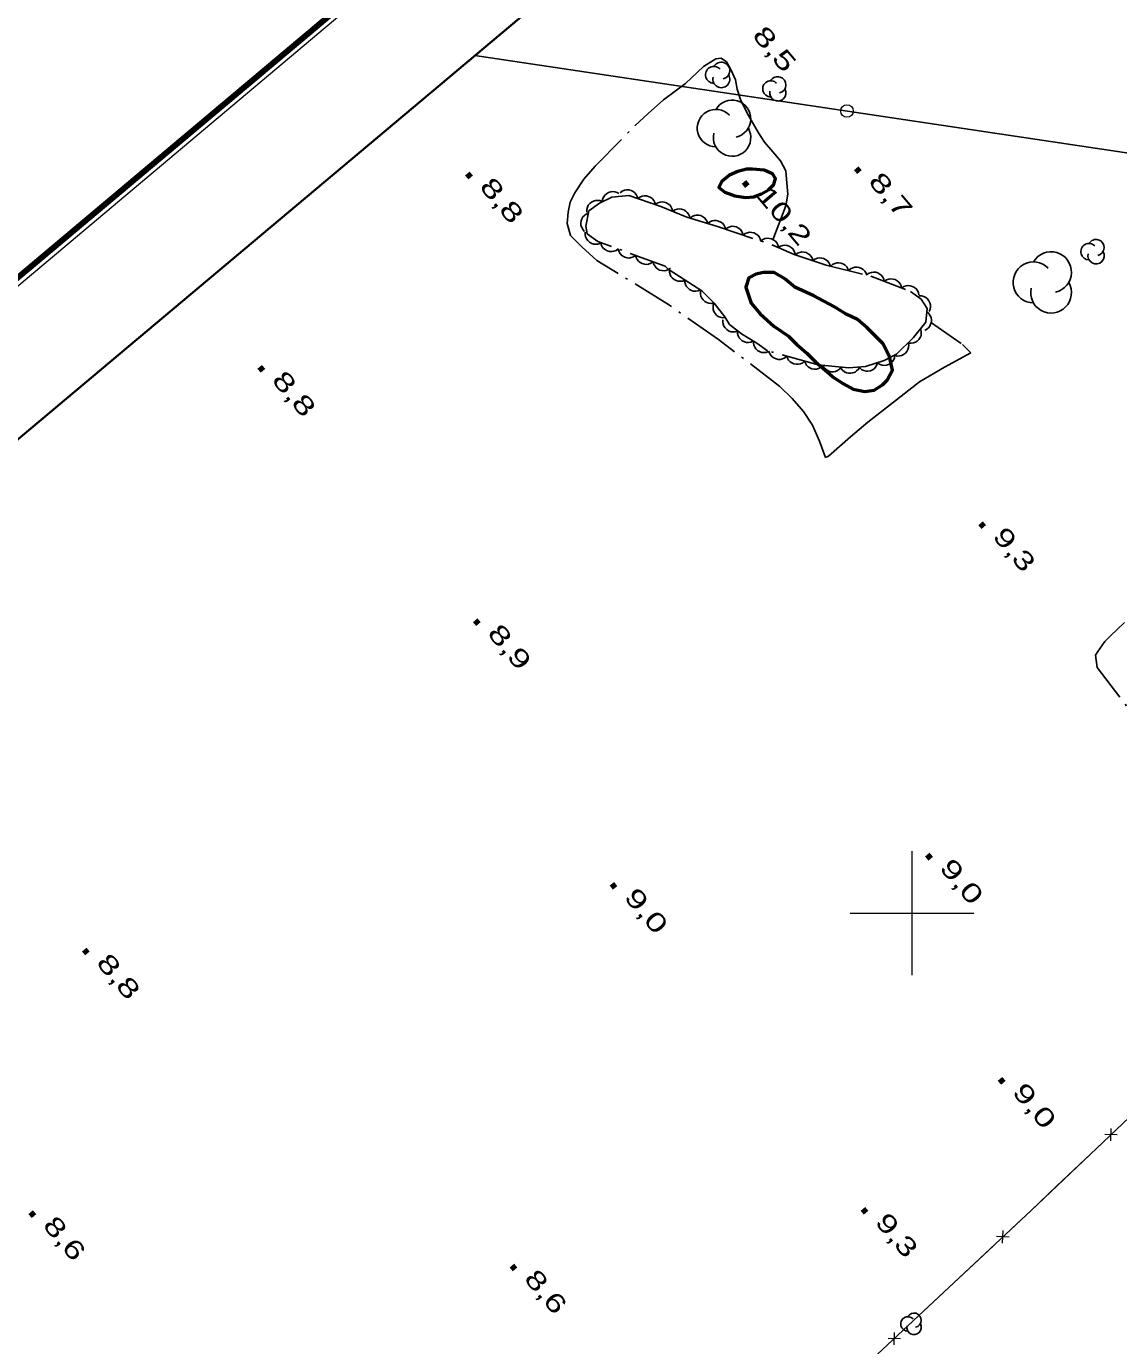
# Model space of a CAD drawing. Extents: x 386081 to 389416, y 5130568 to 5134082.
# Drawn here: x 386457.1 to 386633.3, y 5133130.3 to 5133343 of the extents above; entities that cross this region are included whole.
import ezdxf

# ---------------------------------------------------------------- set-up
doc = ezdxf.new("R2010")
doc.units = 0
doc.header["$LTSCALE"] = 1.2
doc.linetypes.add('DOT_DASHED', pattern=[7.7, 5, -1.2, 0.3, -1.2])
for name, color, linetype, lineweight in [('1', 7, 'Continuous', 53), ('3', 7, 'Continuous', 140), ('36', 7, 'Continuous', 13), ('37', 7, 'Continuous', 13), ('41', 7, 'DOT_DASHED', 25), ('44', 7, 'Continuous', 25), ('60', 7, 'Continuous', 13), ('61', 7, 'Continuous', 13)]:
    doc.layers.add(name, color=color, linetype=linetype, lineweight=lineweight)

msp = doc.modelspace()

# ---------------------------------------------------------------- linework, layer by layer
at = {"layer": '1'}
for points in [[(386574.27, 5133319.97), (386573.28, 5133319.97), (386571.92, 5133319.61), (386570.56, 5133319), (386569.32, 5133318.01), (386568.82, 5133317.03), (386569.8, 5133316.28), (386571.41, 5133315.66), (386573.14, 5133315.41), (386574.5, 5133315.53), (386575.74, 5133316.02), (386576.85, 5133316.63), (386577.72, 5133317.49), (386577.97, 5133318.48), (386577.48, 5133319.22), (386576.13, 5133319.84)], [(386596.37, 5133289.78), (386595.27, 5133291.88), (386592.69, 5133294.48), (386591.21, 5133295.72), (386589.36, 5133296.59), (386587.39, 5133297.83), (386584.18, 5133299.57), (386581.1, 5133300.94), (386579.5, 5133302.31), (386577.77, 5133303.3), (386576.04, 5133303.31), (386574.8, 5133303.06), (386573.68, 5133302.45), (386573.18, 5133300.97), (386574.03, 5133298.38), (386575.51, 5133296.64), (386577.72, 5133294.66), (386580.06, 5133293.05), (386581.42, 5133291.69), (386583.02, 5133290.32), (386584.49, 5133288.84), (386587.45, 5133286.36), (386588.93, 5133285.37), (386590.53, 5133284.5), (386592.38, 5133284.12), (386593.87, 5133284.36), (386595.23, 5133285.22), (386595.98, 5133285.96), (386596.85, 5133287.56)]]:
    msp.add_lwpolyline(points, close=True, dxfattribs=at)
at = {"layer": '3'}
for p, q in [((386528.25, 5133319.3), (386528.76, 5133318.69)), ((386590.99, 5133320.14), (386591.5, 5133319.53)), ((386572.88, 5133317.92), (386573.39, 5133317.31)), ((386494.74, 5133288.11), (386495.25, 5133287.5)), ((386611.03, 5133262.91), (386611.54, 5133262.3)), ((386529.52, 5133247.28), (386530.03, 5133246.67)), ((386602.45, 5133209.46), (386602.96, 5133208.85)), ((386551.56, 5133204.73), (386552.07, 5133204.12)), ((386466.42, 5133194.16), (386466.93, 5133193.55)), ((386614.19, 5133173.3), (386614.7, 5133172.69)), ((386592.06, 5133152.33), (386592.57, 5133151.72)), ((386457.8, 5133151.81), (386458.31, 5133151.2)), ((386535.44, 5133143.21), (386535.95, 5133142.6))]:
    msp.add_line(p, q, dxfattribs=at)
at = {"layer": '36', "lineweight": 25}
msp.add_lwpolyline([(386529.48, 5133338.34), (386646.14, 5133320.91), (386734.05, 5133307.9), (386763.33, 5133288.82), (386823.06, 5133250.19), (386965.77, 5133157.68), (387040.78, 5133098.87), (387093.59, 5133057.78), (387159.68, 5133026.76), (387228.64, 5132973.67), (387297.42, 5132941.46), (387339.88, 5132913.57), (387352.13, 5132976.96), (387402.17, 5132955.12), (387471.5, 5132924.49), (387529.57, 5132869.95)], dxfattribs=at)
at = {"layer": '36'}
msp.add_circle((386589.508, 5133329.36), 1, dxfattribs=at)
at = {"layer": '37'}
for p, q in [((386632.08, 5133163.29), (386632.14, 5133165.3)), ((386623.39, 5133156.05), (386630.66, 5133162.92)), ((386633.11, 5133164.27), (386631.11, 5133164.32)), ((386614.62, 5133146.82), (386614.69, 5133148.82)), ((386605.9, 5133139.62), (386613.19, 5133146.45)), ((386615.65, 5133147.79), (386613.65, 5133147.85)), ((386598.6, 5133132.78), (386605.9, 5133139.62)), ((386598.14, 5133131.38), (386596.14, 5133131.45)), ((386597.11, 5133130.41), (386597.17, 5133132.41))]:
    msp.add_line(p, q, dxfattribs=at)
for points in [[(386593.59, 5133128.09), (386619.2, 5133152.08), (386649.9, 5133181.13), (386669.49, 5133200.45), (386685.98, 5133215.74), (386709.48, 5133238.08), (386750.18, 5133276.49), (386758, 5133284.01), (386775.58, 5133301.42), (386803.21, 5133327.88), (386815.15, 5133338.96), (386824.65, 5133335.01), (386843.49, 5133328.53), (386850.89, 5133326.13), (386860.15, 5133323), (386869.12, 5133320.4), (386877.97, 5133317.96), (386882.31, 5133316.98), (386889.35, 5133314.97), (386892.65, 5133314.47), (386900.06, 5133313.13)], [(386616.11, 5133149.19), (386619.2, 5133152.08), (386623.39, 5133156.05)]]:
    msp.add_lwpolyline(points, dxfattribs=at)
at = {"layer": '41'}
for points in [[(386603.01, 5133295.33), (386608.15, 5133291.7), (386609.13, 5133290.73), (386609.5, 5133290.37), (386605.22, 5133288.05), (386601.19, 5133285.67), (386597.03, 5133282.43), (386592.88, 5133279.19), (386590.07, 5133276.83), (386586.53, 5133273.72), (386586.04, 5133273.47), (386585.06, 5133276.15), (386583.95, 5133278.72), (386582.48, 5133280.91), (386580.65, 5133282.98), (386578.69, 5133284.92), (386568.77, 5133292.54), (386560.44, 5133298.33), (386549.17, 5133305.27), (386546.72, 5133307.45), (386544.88, 5133309.27), (386544.39, 5133311.23), (386544.51, 5133313.07), (386544.87, 5133314.67), (386545.6, 5133316.16), (386547.07, 5133318.38), (386548.9, 5133320.49), (386555.26, 5133326.95), (386557.46, 5133328.94), (386559.91, 5133331.17), (386563.45, 5133333.79), (386566.38, 5133336.52), (386568.34, 5133337.77), (386569.2, 5133337.91), (386570.05, 5133337.3), (386570.79, 5133336.08), (386571.52, 5133334.37), (386571.77, 5133332.9), (386572.39, 5133331.07), (386573.61, 5133328.63), (386575.21, 5133325.82), (386576.19, 5133324.36), (386577.53, 5133322.78), (386578.76, 5133321.32), (386579.62, 5133319.73), (386579.74, 5133318.38), (386579.99, 5133315.93), (386579.62, 5133314.09), (386577.56, 5133308.59)], [(386641.01, 5133253.2), (386631.98, 5133244.68), (386631.11, 5133243.82), (386629.98, 5133242.22), (386629.61, 5133241.6), (386629.85, 5133239.62), (386638.45, 5133228.48)]]:
    msp.add_lwpolyline(points, dxfattribs=at)
at = {"layer": '44'}
for points in [[(386550.03, 5133314.71), (386550.09, 5133315.13), (386550.26, 5133315.5), (386550.44, 5133315.78), (386550.7, 5133316.01), (386551.02, 5133316.2), (386551.39, 5133316.31), (386551.71, 5133316.37), (386552.06, 5133316.32), (386552.41, 5133316.22), (386552.72, 5133316.04)], [(386552.92, 5133316.19), (386553.25, 5133316.44), (386553.63, 5133316.58), (386553.96, 5133316.66), (386554.31, 5133316.63), (386554.67, 5133316.55), (386555, 5133316.36), (386555.27, 5133316.18), (386555.49, 5133315.9), (386555.67, 5133315.58), (386555.76, 5133315.23)], [(386547.54, 5133313.05), (386547.54, 5133313.46), (386547.65, 5133313.86), (386547.78, 5133314.16), (386548, 5133314.43), (386548.28, 5133314.67), (386548.63, 5133314.83), (386548.94, 5133314.94), (386549.29, 5133314.95), (386549.66, 5133314.91), (386549.99, 5133314.78)], [(386555.76, 5133315.23), (386556.1, 5133315.48), (386556.48, 5133315.62), (386556.8, 5133315.7), (386557.15, 5133315.67), (386557.51, 5133315.59), (386557.85, 5133315.41), (386558.12, 5133315.22), (386558.33, 5133314.94), (386558.51, 5133314.62), (386558.61, 5133314.27)], [(386558.63, 5133314.33), (386558.98, 5133314.56), (386559.37, 5133314.68), (386559.69, 5133314.73), (386560.04, 5133314.68), (386560.39, 5133314.57), (386560.72, 5133314.36), (386560.98, 5133314.16), (386561.17, 5133313.87), (386561.33, 5133313.53), (386561.4, 5133313.18)], [(386547.19, 5133309.95), (386546.89, 5133310.25), (386546.71, 5133310.61), (386546.59, 5133310.92), (386546.57, 5133311.27), (386546.61, 5133311.64), (386546.75, 5133312), (386546.9, 5133312.29), (386547.15, 5133312.54), (386547.45, 5133312.75), (386547.78, 5133312.89)], [(386561.4, 5133313.18), (386561.75, 5133313.41), (386562.14, 5133313.53), (386562.46, 5133313.58), (386562.81, 5133313.53), (386563.17, 5133313.42), (386563.49, 5133313.21), (386563.75, 5133313.01), (386563.94, 5133312.72), (386564.1, 5133312.38), (386564.17, 5133312.03)], [(386564.19, 5133312.08), (386564.51, 5133312.34), (386564.89, 5133312.5), (386565.21, 5133312.58), (386565.56, 5133312.57), (386565.92, 5133312.49), (386566.26, 5133312.32), (386566.54, 5133312.14), (386566.76, 5133311.87), (386566.95, 5133311.55), (386567.06, 5133311.21)], [(386549.72, 5133308.04), (386549.33, 5133307.9), (386548.92, 5133307.88), (386548.59, 5133307.9), (386548.26, 5133308.03), (386547.95, 5133308.22), (386547.68, 5133308.49), (386547.47, 5133308.74), (386547.35, 5133309.07), (386547.28, 5133309.44), (386547.29, 5133309.8)], [(386567.06, 5133311.21), (386567.38, 5133311.47), (386567.76, 5133311.63), (386568.08, 5133311.71), (386568.43, 5133311.7), (386568.79, 5133311.62), (386569.14, 5133311.45), (386569.41, 5133311.27), (386569.64, 5133311), (386569.82, 5133310.68), (386569.93, 5133310.34)], [(386569.92, 5133310.3), (386570.25, 5133310.55), (386570.63, 5133310.7), (386570.95, 5133310.77), (386571.3, 5133310.75), (386571.66, 5133310.66), (386572, 5133310.48), (386572.27, 5133310.29), (386572.49, 5133310.02), (386572.66, 5133309.69), (386572.76, 5133309.34)], [(386572.76, 5133309.34), (386573.09, 5133309.6), (386573.47, 5133309.74), (386573.8, 5133309.81), (386574.15, 5133309.79), (386574.51, 5133309.7), (386574.84, 5133309.52), (386575.11, 5133309.34), (386575.33, 5133309.06), (386575.51, 5133308.73), (386575.6, 5133308.39)], [(386552.6, 5133307.13), (386552.26, 5133306.88), (386551.87, 5133306.75), (386551.55, 5133306.69), (386551.2, 5133306.72), (386550.84, 5133306.82), (386550.51, 5133307.01), (386550.25, 5133307.2), (386550.04, 5133307.48), (386549.87, 5133307.81), (386549.78, 5133308.16)], [(386575.6, 5133308.39), (386575.94, 5133308.64), (386576.32, 5133308.78), (386576.64, 5133308.86), (386576.99, 5133308.83), (386577.35, 5133308.75), (386577.69, 5133308.56), (386577.96, 5133308.38), (386578.17, 5133308.1), (386578.35, 5133307.78), (386578.45, 5133307.43)], [(386578.42, 5133307.35), (386578.77, 5133307.58), (386579.16, 5133307.69), (386579.49, 5133307.73), (386579.84, 5133307.68), (386580.19, 5133307.56), (386580.51, 5133307.36), (386580.76, 5133307.15), (386580.95, 5133306.85), (386581.1, 5133306.52), (386581.17, 5133306.16)], [(386555.41, 5133306.09), (386555.08, 5133305.85), (386554.69, 5133305.72), (386554.37, 5133305.65), (386554.02, 5133305.69), (386553.66, 5133305.78), (386553.33, 5133305.97), (386553.06, 5133306.16), (386552.85, 5133306.45), (386552.69, 5133306.78), (386552.6, 5133307.13)], [(386558.23, 5133305.06), (386557.89, 5133304.81), (386557.51, 5133304.68), (386557.18, 5133304.62), (386556.83, 5133304.65), (386556.48, 5133304.75), (386556.14, 5133304.94), (386555.88, 5133305.13), (386555.67, 5133305.41), (386555.5, 5133305.74), (386555.41, 5133306.09)], [(386581.18, 5133306.18), (386581.51, 5133306.43), (386581.89, 5133306.57), (386582.21, 5133306.64), (386582.56, 5133306.62), (386582.92, 5133306.53), (386583.26, 5133306.35), (386583.53, 5133306.17), (386583.75, 5133305.89), (386583.92, 5133305.56), (386584.02, 5133305.22)], [(386584.02, 5133305.22), (386584.35, 5133305.47), (386584.73, 5133305.61), (386585.06, 5133305.68), (386585.41, 5133305.66), (386585.76, 5133305.57), (386586.1, 5133305.39), (386586.37, 5133305.21), (386586.59, 5133304.93), (386586.77, 5133304.6), (386586.86, 5133304.26)], [(386561.05, 5133304.03), (386560.71, 5133303.78), (386560.32, 5133303.65), (386560, 5133303.59), (386559.65, 5133303.62), (386559.29, 5133303.71), (386558.96, 5133303.91), (386558.7, 5133304.1), (386558.49, 5133304.38), (386558.32, 5133304.71), (386558.23, 5133305.06)], [(386563.39, 5133302.11), (386563.01, 5133301.95), (386562.6, 5133301.9), (386562.27, 5133301.91), (386561.94, 5133302.02), (386561.61, 5133302.19), (386561.33, 5133302.45), (386561.11, 5133302.69), (386560.97, 5133303.01), (386560.87, 5133303.37), (386560.87, 5133303.73)], [(386586.88, 5133304.32), (386587.19, 5133304.6), (386587.56, 5133304.77), (386587.87, 5133304.87), (386588.22, 5133304.88), (386588.59, 5133304.82), (386588.94, 5133304.67), (386589.22, 5133304.51), (386589.46, 5133304.25), (386589.67, 5133303.94), (386589.79, 5133303.61)], [(386589.79, 5133303.61), (386590.1, 5133303.89), (386590.47, 5133304.06), (386590.79, 5133304.16), (386591.14, 5133304.17), (386591.5, 5133304.11), (386591.85, 5133303.96), (386592.14, 5133303.8), (386592.38, 5133303.54), (386592.58, 5133303.23), (386592.71, 5133302.89)], [(386592.73, 5133302.98), (386593.08, 5133303.21), (386593.46, 5133303.34), (386593.79, 5133303.4), (386594.14, 5133303.36), (386594.49, 5133303.25), (386594.82, 5133303.06), (386595.08, 5133302.86), (386595.29, 5133302.57), (386595.45, 5133302.24), (386595.53, 5133301.89)], [(386565.89, 5133300.51), (386565.51, 5133300.34), (386565.1, 5133300.3), (386564.77, 5133300.31), (386564.44, 5133300.41), (386564.11, 5133300.59), (386563.83, 5133300.84), (386563.61, 5133301.09), (386563.47, 5133301.41), (386563.37, 5133301.77), (386563.36, 5133302.13)], [(386595.53, 5133301.89), (386595.87, 5133302.13), (386596.26, 5133302.25), (386596.59, 5133302.31), (386596.94, 5133302.27), (386597.29, 5133302.17), (386597.62, 5133301.97), (386597.88, 5133301.78), (386598.08, 5133301.49), (386598.25, 5133301.16), (386598.33, 5133300.81)], [(386598.33, 5133300.81), (386598.67, 5133301.04), (386599.06, 5133301.17), (386599.38, 5133301.23), (386599.73, 5133301.19), (386600.09, 5133301.08), (386600.42, 5133300.89), (386600.68, 5133300.69), (386600.88, 5133300.41), (386601.04, 5133300.07), (386601.12, 5133299.72)], [(386568.04, 5133298.42), (386567.63, 5133298.35), (386567.22, 5133298.39), (386566.9, 5133298.47), (386566.6, 5133298.65), (386566.32, 5133298.89), (386566.1, 5133299.2), (386565.94, 5133299.49), (386565.87, 5133299.83), (386565.86, 5133300.2), (386565.93, 5133300.55)], [(386601.12, 5133299.57), (386601.54, 5133299.56), (386601.93, 5133299.44), (386602.23, 5133299.3), (386602.49, 5133299.06), (386602.72, 5133298.77), (386602.87, 5133298.42), (386602.97, 5133298.11), (386602.97, 5133297.76), (386602.91, 5133297.39), (386602.77, 5133297.06)], [(386569.87, 5133296.05), (386569.46, 5133296.03), (386569.06, 5133296.12), (386568.75, 5133296.24), (386568.47, 5133296.45), (386568.22, 5133296.72), (386568.04, 5133297.06), (386567.92, 5133297.36), (386567.9, 5133297.72), (386567.93, 5133298.08), (386568.04, 5133298.43)], [(386602.41, 5133296.97), (386602.72, 5133296.7), (386602.94, 5133296.36), (386603.08, 5133296.06), (386603.13, 5133295.71), (386603.12, 5133295.34), (386603.01, 5133294.97), (386602.89, 5133294.67), (386602.66, 5133294.4), (386602.38, 5133294.16), (386602.06, 5133293.99)], [(386571.88, 5133293.9), (386571.49, 5133293.76), (386571.08, 5133293.75), (386570.75, 5133293.78), (386570.42, 5133293.92), (386570.11, 5133294.11), (386569.85, 5133294.39), (386569.65, 5133294.65), (386569.53, 5133294.98), (386569.47, 5133295.35), (386569.49, 5133295.71)], [(386574.4, 5133292.28), (386574.02, 5133292.11), (386573.62, 5133292.05), (386573.29, 5133292.05), (386572.95, 5133292.15), (386572.62, 5133292.31), (386572.33, 5133292.56), (386572.11, 5133292.8), (386571.96, 5133293.12), (386571.85, 5133293.47), (386571.84, 5133293.83)], [(386601.38, 5133294.28), (386601.5, 5133293.88), (386601.5, 5133293.47), (386601.46, 5133293.14), (386601.32, 5133292.82), (386601.11, 5133292.52), (386600.82, 5133292.26), (386600.56, 5133292.07), (386600.22, 5133291.97), (386599.85, 5133291.91), (386599.5, 5133291.94)], [(386576.87, 5133290.57), (386576.48, 5133290.43), (386576.07, 5133290.41), (386575.74, 5133290.43), (386575.41, 5133290.56), (386575.09, 5133290.75), (386574.82, 5133291.02), (386574.62, 5133291.27), (386574.5, 5133291.6), (386574.42, 5133291.97), (386574.43, 5133292.33)], [(386579.79, 5133289.84), (386579.48, 5133289.57), (386579.1, 5133289.41), (386578.78, 5133289.32), (386578.43, 5133289.32), (386578.07, 5133289.39), (386577.72, 5133289.55), (386577.44, 5133289.72), (386577.21, 5133289.99), (386577.02, 5133290.3), (386576.9, 5133290.64)], [(386599.4, 5133292.03), (386599.48, 5133291.62), (386599.43, 5133291.22), (386599.35, 5133290.89), (386599.18, 5133290.59), (386598.94, 5133290.31), (386598.62, 5133290.09), (386598.34, 5133289.93), (386597.99, 5133289.86), (386597.62, 5133289.85), (386597.27, 5133289.92)], [(386582.68, 5133289.05), (386582.37, 5133288.78), (386581.99, 5133288.61), (386581.68, 5133288.52), (386581.33, 5133288.53), (386580.96, 5133288.59), (386580.61, 5133288.75), (386580.34, 5133288.92), (386580.1, 5133289.19), (386579.91, 5133289.5), (386579.79, 5133289.84)], [(386585.58, 5133288.25), (386585.26, 5133287.98), (386584.89, 5133287.82), (386584.57, 5133287.72), (386584.22, 5133287.73), (386583.85, 5133287.8), (386583.51, 5133287.96), (386583.23, 5133288.13), (386583, 5133288.39), (386582.8, 5133288.71), (386582.68, 5133289.05)], [(386588.58, 5133288.07), (386588.32, 5133287.75), (386587.98, 5133287.52), (386587.68, 5133287.38), (386587.33, 5133287.33), (386586.96, 5133287.33), (386586.59, 5133287.43), (386586.29, 5133287.55), (386586.02, 5133287.78), (386585.77, 5133288.06), (386585.6, 5133288.37)], [(386594.47, 5133288.81), (386594.35, 5133288.41), (386594.13, 5133288.07), (386593.92, 5133287.81), (386593.62, 5133287.62), (386593.28, 5133287.48), (386592.9, 5133287.42), (386592.58, 5133287.41), (386592.24, 5133287.5), (386591.9, 5133287.65), (386591.62, 5133287.87)], [(386597.21, 5133290), (386597.16, 5133289.58), (386596.99, 5133289.21), (386596.81, 5133288.93), (386596.55, 5133288.7), (386596.23, 5133288.51), (386595.86, 5133288.4), (386595.54, 5133288.34), (386595.19, 5133288.38), (386594.84, 5133288.49), (386594.52, 5133288.67)], [(386591.57, 5133288.09), (386591.37, 5133287.73), (386591.07, 5133287.44), (386590.81, 5133287.25), (386590.48, 5133287.13), (386590.11, 5133287.07), (386589.73, 5133287.1), (386589.41, 5133287.16), (386589.1, 5133287.33), (386588.81, 5133287.56), (386588.58, 5133287.84)]]:
    msp.add_lwpolyline(points, dxfattribs=at)
at = {"layer": '44', "linetype": 'DOT_DASHED'}
msp.add_lwpolyline([(386563.39, 5133302.11), (386560.68, 5133303.85), (386560.19, 5133304.34), (386549.32, 5133308.33), (386547.6, 5133309.57), (386547.36, 5133310.81), (386547.86, 5133313.27), (386549.6, 5133314.5), (386551.59, 5133315.48), (386554.31, 5133315.72), (386559.5, 5133313.97), (386563.69, 5133312.23), (386568.64, 5133310.73), (386577.53, 5133307.74), (386580.99, 5133306.24), (386586.17, 5133304.49), (386593.34, 5133302.74), (386599.76, 5133300.25), (386601.49, 5133299.01), (386602.47, 5133297.52), (386602.21, 5133295.3), (386600.22, 5133292.84), (386597.48, 5133290.13), (386595.5, 5133289.15), (386592.52, 5133288.17), (386589.8, 5133287.94), (386584.85, 5133288.45), (386576.69, 5133290.7), (386574.97, 5133291.94), (386572.5, 5133293.43), (386570.53, 5133294.92), (386569.79, 5133296.16), (386568.07, 5133298.39), (386566.11, 5133300.37)], close=True, dxfattribs=at)
at = {"layer": '44'}
for centre, radius, start, end in [((386568.053, 5133335.181), 1.373, 44.11537, 269.80396), ((386569.234, 5133334.495), 1.373, 166.93686, 29.62122), ((386569.234, 5133335.868), 1.373, 282.26917, 149.72626), ((386577.22, 5133332.93), 1.311, 44.11537, 269.80396), ((386578.348, 5133333.586), 1.311, 282.26917, 149.72626), ((386570.971, 5133328.108), 3.02, 282.26917, 149.72626), ((386578.348, 5133332.274), 1.311, 166.93686, 29.62122), ((386568.374, 5133326.599), 3.02, 44.11537, 269.80396), ((386570.971, 5133325.089), 3.02, 166.93686, 29.62122), ((386628.557, 5133306.68), 1.318, 44.11537, 269.80396), ((386629.691, 5133307.339), 1.318, 282.26917, 149.72626), ((386622.436, 5133303.372), 3.295, 282.26917, 149.72626), ((386629.691, 5133306.021), 1.318, 166.93686, 29.62122), ((386619.602, 5133301.725), 3.295, 44.11537, 269.80396), ((386622.436, 5133300.077), 3.295, 166.93686, 29.62122), ((386600.337, 5133134.369), 1.165, 282.26917, 149.72626), ((386599.335, 5133133.786), 1.165, 44.11537, 269.80396), ((386600.337, 5133133.204), 1.165, 166.93686, 29.62122)]:
    msp.add_arc(centre, radius, start, end, dxfattribs=at)
at = {"layer": '60'}
msp.add_line((386082.87, 5132988.02), (387383.05, 5134080.13), dxfattribs=at)
at = {"layer": '60', "lineweight": 158}
msp.add_lwpolyline([(386081.46, 5132988.14), (387383.17, 5134081.54), (389415.62, 5131661.88), (388113.9, 5130568.48)], close=True, dxfattribs=at)
at = {"layer": '60', "lineweight": 35}
msp.add_lwpolyline([(386109.63, 5132985.69), (387380.72, 5134053.36), (389052.99, 5132062.51), (387781.9, 5130994.83)], close=True, dxfattribs=at)
at = {"layer": '61'}
for p, q in [((386600, 5133190), (386600, 5133210)), ((386590, 5133200), (386610, 5133200))]:
    msp.add_line(p, q, dxfattribs=at)

# ---------------------------------------------------------------- texts
at = {"layer": '3'}
for s, width, p in [('8,5    ', 1.45, (386574.09, 5133341.49)), ('8,8    ', 1.45, (386530.08, 5133317.08)), ('8,7    ', 1.45, (386592.82, 5133317.92)), ('10,2   ', 1.4, (386574.71, 5133315.7)), ('8,8    ', 1.45, (386496.57, 5133285.89)), ('9,3    ', 1.4, (386612.86, 5133260.69)), ('8,9    ', 1.45, (386531.35, 5133245.06)), ('9,0    ', 1.45, (386604.28, 5133207.24)), ('9,0    ', 1.45, (386553.39, 5133202.51)), ('8,8    ', 1.45, (386468.25, 5133191.94)), ('9,0    ', 1.45, (386616.02, 5133171.08)), ('8,6    ', 1.4, (386459.63, 5133149.59)), ('9,3    ', 1.4, (386593.89, 5133150.11)), ('8,6    ', 1.4, (386537.27, 5133140.99))]:
    msp.add_text(s, height=3, rotation=310.294, dxfattribs=dict(at, width=width)).set_placement(p)

doc.saveas('drawing.dxf')
